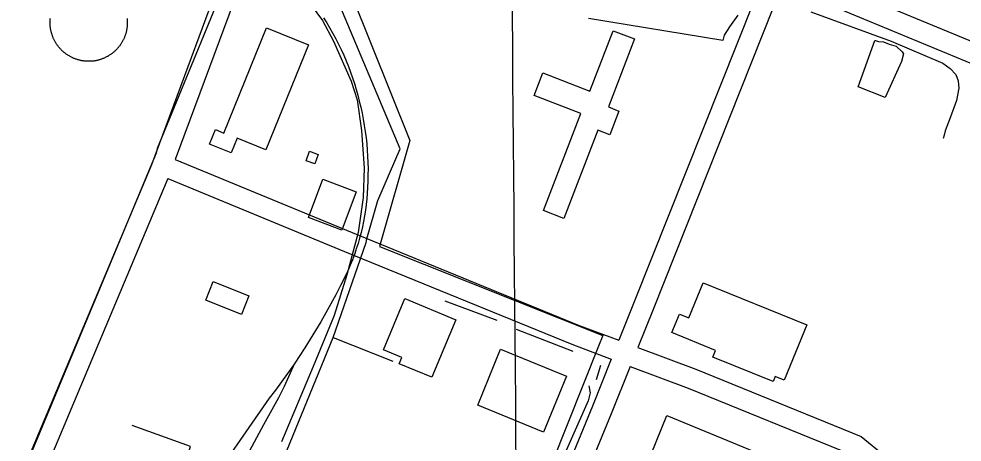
# Model space of a CAD drawing. Extents: x 3567028 to 3605064, y 510945 to 536587.
# Drawn here: x 3591586 to 3592975, y 519732 to 520355 of the extents above; entities that cross this region are included whole.
import ezdxf

# ---------------------------------------------------------------- set-up
doc = ezdxf.new("R2010")
doc.units = 0
for name, color, linetype in [('V-BLDG-OTLN', 7, 'Continuous'), ('V-DOMW-TANK', 7, 'Continuous'), ('V-GRID-MAJR', 7, 'Continuous'), ('V-RAIL-TRAK', 7, 'Continuous'), ('V-ROAD-CNTR', 7, 'Continuous'), ('V-SITE-OTLN', 7, 'Continuous'), ('V-SITE-VEGE', 7, 'Continuous'), ('V-TOPO-SHOR', 7, 'Continuous'), ('V-UTIL-LINE', 7, 'Continuous')]:
    doc.layers.add(name, color=color, linetype=linetype)

msp = doc.modelspace()

# ---------------------------------------------------------------- linework, layer by layer
at = {"layer": 'V-BLDG-OTLN'}
for points in [[(3592012.613, 520316.79000000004), (3591949.85, 520162.287), (3591907.512, 520179.48600000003), (3591898.693, 520157.777), (3591866.8340000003, 520170.716), (3591875.52, 520192.08900000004), (3591887.9450000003, 520187.041), (3591950.847, 520341.882)], [(3592492.99, 520325.57), (3592454.319, 520225.365), (3592469.921, 520219.344), (3592456.517, 520184.61), (3592438.941, 520191.393), (3592388.7630000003, 520061.367), (3592358.842, 520072.914), (3592414.005, 520215.862), (3592345.194, 520242.417), (3592357.967, 520275.52), (3592427.204, 520248.802), (3592461.5160000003, 520337.71400000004)], [(3592027.109, 520155.54000000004), (3592022.0640000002, 520141.54600000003), (3592009.074, 520146.228), (3592014.151, 520160.21)], [(3592083.076, 520100.652), (3592061.779, 520044.113), (3592012.48, 520062.68200000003), (3592033.775, 520119.221)], [(3591913.926, 519919.875), (3591861.307, 519941.17), (3591872.384, 519968.544), (3591925.006, 519947.249)], [(3592594.196, 519966.651), (3592746.454, 519904.447), (3592713.193, 519823.02900000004), (3592700, 519828.42), (3592696.9990000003, 519821.082), (3592608.413, 519857.272), (3592612.382, 519866.985), (3592547.9930000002, 519893.29000000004), (3592559.134, 519920.561), (3592573.042, 519914.88)], [(3592229.6950000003, 519911.919), (3592194.3910000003, 519827.391), (3592146.3680000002, 519847.44800000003), (3592150.241, 519856.72500000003), (3592123.012, 519868.098), (3592154.664, 519943.255)], [(3592392.5870000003, 519828.99700000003), (3592358.963, 519746.708), (3592261.869, 519786.38), (3592295.491, 519868.67100000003)], [(3592647.806, 519639.57800000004), (3592509.894, 519696.215), (3592540.616, 519771.026), (3592677.214, 519714.93), (3592658.075, 519668.331), (3592666.0270000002, 519665.065), (3592659.1950000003, 519648.429), (3592652.56, 519651.155)]]:
    msp.add_lwpolyline(points, close=True, dxfattribs=at)
at = {"layer": 'V-DOMW-TANK'}
for points in [[(3591636.088, 520328.637), (3591635.736, 520329.565), (3591635.396, 520330.49700000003), (3591635.074, 520331.435), (3591634.769, 520332.379), (3591634.48, 520333.327), (3591634.2060000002, 520334.282), (3591633.95, 520335.24), (3591633.7120000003, 520336.20300000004), (3591633.489, 520337.169), (3591633.284, 520338.13800000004), (3591633.096, 520339.113), (3591632.924, 520340.092), (3591632.77, 520341.069), (3591632.633, 520342.052), (3591632.512, 520343.03500000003), (3591632.41, 520344.022), (3591632.324, 520345.009), (3591632.256, 520346), (3591632.205, 520346.99), (3591632.17, 520347.981), (3591632.1520000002, 520348.972), (3591632.1520000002, 520349.965), (3591632.1720000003, 520350.957), (3591632.2090000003, 520351.94800000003), (3591632.2600000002, 520352.93700000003), (3591632.33, 520353.928), (3591632.418, 520354.91500000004), (3591632.523, 520355.9)], [(3591745.4390000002, 520355.81), (3591745.541, 520354.825), (3591745.627, 520353.836), (3591745.6950000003, 520352.847), (3591745.7460000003, 520351.858), (3591745.781, 520350.86600000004)], [(3591745.781, 520350.86600000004), (3591745.7970000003, 520349.873), (3591745.795, 520348.882), (3591745.779, 520347.891), (3591745.742, 520346.89900000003), (3591745.691, 520345.91000000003), (3591745.6210000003, 520344.919), (3591745.5330000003, 520343.93200000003), (3591745.429, 520342.947), (3591745.306, 520341.962), (3591745.169, 520340.979), (3591745.011, 520340), (3591744.839, 520339.023), (3591744.649, 520338.05), (3591744.4420000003, 520337.081), (3591744.22, 520336.115), (3591743.977, 520335.152), (3591743.721, 520334.194), (3591743.446, 520333.24100000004), (3591743.156, 520332.293), (3591742.848, 520331.351), (3591742.525, 520330.413), (3591742.185, 520329.481), (3591741.828, 520328.555), (3591741.4560000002, 520327.636), (3591741.069, 520326.72500000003), (3591740.663, 520325.81700000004), (3591740.2430000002, 520324.92), (3591739.809, 520324.02900000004), (3591739.356, 520323.145), (3591738.892, 520322.27), (3591738.41, 520321.40400000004), (3591737.913, 520320.544), (3591737.403, 520319.69200000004), (3591736.876, 520318.854), (3591736.336, 520318.025), (3591735.781, 520317.201), (3591735.2090000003, 520316.38800000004), (3591734.626, 520315.588), (3591734.0300000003, 520314.795), (3591733.417, 520314.015), (3591732.793, 520313.245), (3591732.156, 520312.485), (3591731.504, 520311.737), (3591730.839, 520311), (3591730.163, 520310.275), (3591729.473, 520309.56200000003), (3591728.77, 520308.862), (3591728.058, 520308.174), (3591727.3310000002, 520307.498), (3591726.593, 520306.83400000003), (3591725.846, 520306.183), (3591725.0840000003, 520305.548), (3591724.3140000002, 520304.92600000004), (3591723.532, 520304.315), (3591722.739, 520303.719), (3591721.936, 520303.136), (3591721.123, 520302.568), (3591720.3000000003, 520302.01300000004), (3591719.466, 520301.47500000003), (3591718.627, 520300.95)], [(3591718.627, 520300.95), (3591717.7770000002, 520300.441), (3591716.917, 520299.945), (3591716.0500000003, 520299.46400000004), (3591715.1720000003, 520298.999), (3591714.289, 520298.552), (3591713.398, 520298.11600000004), (3591712.4990000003, 520297.69800000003), (3591711.592, 520297.295), (3591710.6780000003, 520296.908), (3591709.759, 520296.537), (3591708.833, 520296.183), (3591707.901, 520295.84500000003), (3591706.963, 520295.521), (3591706.017, 520295.216), (3591705.071, 520294.927), (3591704.117, 520294.655), (3591703.16, 520294.39900000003), (3591702.198, 520294.159), (3591701.231, 520293.938), (3591700.2600000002, 520293.731), (3591699.285, 520293.543), (3591698.31, 520293.373), (3591697.329, 520293.217), (3591696.348, 520293.08), (3591695.363, 520292.961), (3591694.376, 520292.857), (3591693.389, 520292.771), (3591692.4, 520292.70300000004), (3591691.409, 520292.652), (3591690.417, 520292.619), (3591689.426, 520292.603), (3591688.435, 520292.603), (3591687.444, 520292.621), (3591686.453, 520292.656), (3591685.461, 520292.70900000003), (3591684.472, 520292.77900000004), (3591683.485, 520292.867), (3591682.498, 520292.971), (3591681.515, 520293.094), (3591680.532, 520293.232), (3591679.5530000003, 520293.387), (3591678.576, 520293.559), (3591677.603, 520293.748), (3591676.632, 520293.957), (3591675.666, 520294.18), (3591674.705, 520294.42100000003), (3591673.747, 520294.68), (3591672.794, 520294.954), (3591671.846, 520295.243), (3591670.9020000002, 520295.55), (3591669.964, 520295.874), (3591669.034, 520296.213), (3591668.109, 520296.57), (3591667.1890000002, 520296.943), (3591666.276, 520297.332), (3591665.37, 520297.735), (3591664.471, 520298.155), (3591663.58, 520298.591), (3591662.698, 520299.042), (3591661.821, 520299.507), (3591660.955, 520299.99), (3591660.097, 520300.48600000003), (3591659.247, 520300.998), (3591658.407, 520301.52400000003), (3591657.576, 520302.065), (3591656.752, 520302.62), (3591655.941, 520303.189), (3591655.139, 520303.773), (3591654.348, 520304.371), (3591653.568, 520304.981), (3591652.796, 520305.606), (3591652.038, 520306.243), (3591651.29, 520306.896), (3591650.551, 520307.559), (3591649.828, 520308.237), (3591649.115, 520308.925), (3591648.415, 520309.628), (3591647.727, 520310.341), (3591647.051, 520311.068), (3591646.3880000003, 520311.805), (3591645.738, 520312.554), (3591645.1010000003, 520313.314), (3591644.477, 520314.088), (3591643.866, 520314.867), (3591643.27, 520315.659), (3591642.6890000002, 520316.462), (3591642.119, 520317.275), (3591641.5670000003, 520318.098), (3591641.028, 520318.93), (3591640.502, 520319.772), (3591639.992, 520320.62200000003), (3591639.4960000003, 520321.484), (3591639.017, 520322.35000000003), (3591638.552, 520323.22500000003), (3591638.103, 520324.109), (3591637.671, 520325.00200000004), (3591637.2490000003, 520325.89900000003), (3591636.848, 520326.806), (3591636.461, 520327.72000000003), (3591636.088, 520328.637)]]:
    msp.add_lwpolyline(points, dxfattribs=at)
at = {"layer": 'V-GRID-MAJR'}
msp.add_spline([(3592345.91, 516527.14400000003), (3592293.9250000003, 522584.81), (3592241.914, 528645.559), (3592189.9020000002, 534706.322), (3592189.876, 534709.392)], degree=3, dxfattribs=at)
at = {"layer": 'V-RAIL-TRAK'}
for points in [[(3592034.654, 520356.656), (3592039.44, 520349.09500000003), (3592044.054, 520341.427), (3592048.494, 520333.657), (3592052.7600000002, 520325.791), (3592056.848, 520317.83), (3592060.755, 520309.77900000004), (3592064.481, 520301.643), (3592068.024, 520293.424), (3592071.38, 520285.13), (3592074.551, 520276.762), (3592077.5300000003, 520268.324), (3592080.322, 520259.821), (3592082.921, 520251.25800000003), (3592085.327, 520242.63800000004), (3592087.539, 520233.967), (3592089.556, 520225.248), (3592091.535, 520216.303), (3592093.316, 520207.316), (3592094.897, 520198.29000000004), (3592096.278, 520189.234), (3592097.457, 520180.147), (3592098.434, 520171.038), (3592099.211, 520161.91000000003), (3592099.782, 520152.765), (3592100.153, 520143.61100000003), (3592100.319, 520134.45), (3592100.284, 520125.289), (3592100.042, 520116.131), (3592099.602, 520106.98000000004), (3592099.147, 520098.588), (3592098.4790000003, 520090.211), (3592097.603, 520081.851), (3592096.5130000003, 520073.518), (3592095.215, 520065.215), (3592093.7060000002, 520056.94800000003), (3592091.989, 520048.721), (3592090.0640000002, 520040.539), (3592087.934, 520032.411), (3592085.6, 520024.335), (3592083.06, 520016.324), (3592082.415, 520014.452)], [(3592082.415, 520014.452), (3592080.322, 520008.379), (3592077.381, 520000.505), (3592074.2430000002, 519992.708), (3592070.907, 519984.993), (3592067.381, 519977.364), (3592063.661, 519969.82800000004), (3592059.752, 519962.387), (3592052.827, 519948.94800000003), (3592045.7090000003, 519935.612), (3592038.3910000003, 519922.382), (3592030.883, 519909.26), (3592023.183, 519896.249), (3592015.292, 519883.35500000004), (3592007.2120000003, 519870.57800000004), (3591998.947, 519857.919), (3591992.528, 519848.398), (3591990.495, 519845.38300000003), (3591981.86, 519832.972), (3591973.046, 519820.69), (3591964.051, 519808.54000000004), (3591954.878, 519796.522), (3591856.179, 519654.19200000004)], [(3591705.2490000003, 519231.636), (3591798.378, 519465.889), (3591815.769, 519509.601), (3591827.5500000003, 519535.379), (3591852.228, 519582.451), (3591916.169, 519700.69200000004), (3591947.018, 519757.85000000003), (3591968.89, 519797.636), (3591977.3030000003, 519814.44800000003), (3591992.528, 519848.398)]]:
    msp.add_lwpolyline(points, dxfattribs=at)
at = {"layer": 'V-ROAD-CNTR'}
for points in [[(3593054.0092987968, 521339.34007169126), (3592716.7205280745, 520504.6889644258), (3592669.50262251, 520383.7562062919), (3592492.459976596, 519938.6010966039), (3592469.699022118, 519881.9612098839)], [(3591787.9623855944, 520538.0938976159), (3591867.092227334, 520501.5369707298), (3591905.7761499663, 520482.19400941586), (3591934.4740925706, 520464.2690452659), (3591965.0040315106, 520437.703098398), (3591994.509972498, 520405.82216215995), (3592033.1738951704, 520352.91326797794), (3592049.73886204, 520322.42232896), (3592075.56881038, 520263.3754470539), (3592084.380792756, 520235.970501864), (3592090.696780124, 520191.0025918), (3592094.4637725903, 520135.5387027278), (3592093.08877534, 520092.31778917), (3592086.06878938, 520040.7758922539), (3592068.897823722, 519978.41201698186), (3592050.474860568, 519918.30213720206), (3592019.54392243, 519843.11428757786), (3591973.0570154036, 519732.40550899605)], [(3591909.7601419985, 520486.33400113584), (3591781.423398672, 520139.979693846), (3591605.377750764, 519721.04353171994), (3591453.356054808, 519338.888296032), (3591407.541146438, 519235.571502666)], [(3591937.890085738, 520475.91002198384), (3591816.4993285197, 520148.2996772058)], [(3592721.0395194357, 520433.26610727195), (3593078.187805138, 520285.2884032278), (3593296.900367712, 520190.9545918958), (3593329.7833019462, 520166.8876400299), (3593347.920265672, 520150.9616718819), (3593370.457220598, 520124.220725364), (3593388.499184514, 520098.71577637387), (3593403.254155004, 520068.1508375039), (3593408.229145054, 520044.7998842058), (3593409.238143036, 520021.29193122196), (3593410.224141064, 519981.49001082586), (3593401.2231590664, 519934.89810400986), (3593304.995351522, 519651.94366992), (3593165.714630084, 519235.3875030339), (3593032.529896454, 518836.44330092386), (3592951.19705912, 518609.66475448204), (3592808.178345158, 518239.23749533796), (3592716.3105288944, 518013.97994585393), (3592582.7357960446, 517662.4226489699), (3592458.206045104, 517365.1802434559), (3592335.3962907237, 517029.65891450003), (3592195.4795705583, 516654.5966646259), (3592147.8206658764, 516523.51592678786)], [(3592710.126541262, 520405.31516317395), (3592697.4145666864, 520372.756228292), (3592520.3159208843, 519927.465118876), (3592497.7769659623, 519871.37623105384)], [(3592710.125541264, 520405.31516317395), (3593066.505828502, 520257.6564584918), (3593281.912397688, 520164.74864430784), (3593310.9893395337, 520143.46568687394), (3593326.4323086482, 520129.90571399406), (3593346.6992681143, 520105.8587620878), (3593362.5672363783, 520083.4278069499), (3593374.66621218, 520058.36485707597), (3593378.365204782, 520041.003891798), (3593379.254203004, 520020.27793324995), (3593380.1522012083, 519983.99200582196), (3593372.1572171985, 519942.6080885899), (3593276.5674083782, 519661.529650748), (3593137.260686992, 519244.8934840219), (3593004.179953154, 518846.257281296), (3592923.0811153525, 518620.132733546), (3592780.2924009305, 518250.305473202), (3592688.3945847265, 518024.9739238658), (3592554.8718517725, 517673.5486267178), (3592516.4879285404, 517581.931809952)], [(3591816.498328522, 520148.2996772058), (3592076.9208076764, 520040.39289301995), (3592411.46813858, 519903.91116598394), (3592469.69802212, 519881.96020988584)], [(3591805.69435013, 520120.30273319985), (3591633.145695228, 519709.6875544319), (3591481.015999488, 519327.25831929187), (3591435.2870909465, 519224.13652553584)], [(3591805.69435013, 520120.30273319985), (3592065.512830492, 520012.6469485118), (3592400.510160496, 519875.981221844), (3592458.510044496, 519854.11726557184)], [(3592497.7759659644, 519871.37623105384), (3592582.9607955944, 519839.26529527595), (3592826.4853085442, 519740.220493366), (3592861.380238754, 519711.73455033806), (3592898.9701635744, 519676.742620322), (3592905.5392620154, 519633.9689574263)], [(3592458.5110444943, 519854.1182655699), (3592430.767099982, 519785.0784036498), (3592255.446450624, 519358.4112569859), (3592123.286714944, 519031.7229103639), (3592093.720774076, 518953.8600660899)], [(3592486.588988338, 519843.53328673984), (3592458.561044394, 519773.7844262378), (3592413.992133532, 519665.3216431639)], [(3592486.5879883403, 519843.53328673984), (3592572.016817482, 519811.3293511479), (3592811.0073395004, 519714.13054554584), (3592841.65227821, 519689.11259558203), (3592870.9002197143, 519661.88665003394), (3592875.4755581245, 519632.0918312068)]]:
    msp.add_lwpolyline(points, dxfattribs=at)
at = {"layer": 'V-SITE-OTLN'}
msp.add_lwpolyline([(3592048.1010000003, 520460.359), (3592162.144, 520176.164), (3592117.485, 520020.196), (3592446.107, 519889.085), (3592439.738, 519873.099), (3592348.469, 519644.009), (3592136.468, 519131.588), (3592060.4790000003, 518944.943), (3591960.725, 518699.924), (3591861.897, 518453.892), (3591740.346, 518151.294), (3591618.654, 517868.5)], dxfattribs=at)
at = {"layer": 'V-SITE-VEGE'}
msp.add_lwpolyline([(3592645.2260000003, 520360.498), (3592632.786, 520343.342), (3592625.0840000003, 520330.917), (3592622.7120000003, 520323.22500000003), (3592425.078, 520355.874)], dxfattribs=at)
msp.add_lwpolyline([(3592862.091, 520239.166), (3592822.253, 520254.86), (3592847.034, 520323.091), (3592847.626, 520323.091), (3592852.358, 520321.908), (3592859.461, 520321.31200000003), (3592867.745, 520317.756), (3592878.399, 520314.789), (3592887.273, 520306.499), (3592889.044, 520303.537), (3592886.077, 520292.294)], close=True, dxfattribs=at)
at = {"layer": 'V-TOPO-SHOR'}
for p, q in [((3592213.573, 519939.851), (3592290.191, 519911.511)), ((3592318.48, 519898.527), (3592402.167, 519866.056)), ((3592442.83, 519844.81), (3592436.3340000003, 519823.59))]:
    msp.add_line(p, q, dxfattribs=at)
for points in [[(3592752.357, 520365.647), (3592870.704, 520322.371), (3592947.038, 520289.773), (3592957.687, 520282.072), (3592965.969, 520273.19), (3592969.514, 520263.718), (3592970.6920000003, 520253.06200000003), (3592967.13, 520234.716), (3592957.644, 520209.272), (3592950.531, 520190.336), (3592948.752, 520183.827), (3592947.566, 520179.092)], [(3592425.717, 519814.755), (3592427.48, 519804.732), (3592424.5270000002, 519792.944), (3592390.291, 519715.151), (3592337.7490000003, 519585.492), (3592289.933, 519468.80100000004), (3592233.852, 519333.838), (3592223.815, 519306.137)]]:
    msp.add_lwpolyline(points, dxfattribs=at)
at = {"layer": 'V-UTIL-LINE'}
for points in [[(3592048.8910000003, 519886.071), (3592097.677, 520025.982), (3592098.367, 520031.469), (3592114.861, 520087.70900000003), (3592147.832, 520163.833), (3592032.7490000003, 520436.917), (3592030.011, 520447.208), (3591983.4250000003, 520550.81700000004), (3592048.686, 520716.099), (3592198.446, 521088.495), (3592337.899, 521434.832), (3592438.6750000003, 521684.55100000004), (3592453.31, 521720.815), (3593097.285, 521457.712)], [(3591890.018, 520408.278), (3591789.725, 520164.13), (3591788.349, 520157.271), (3591586.3910000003, 519673.777), (3591587.757, 519665.544), (3591630.278, 519644.941), (3591644.7, 519674.428)], [(3591976.761, 519709.818), (3592048.8910000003, 519886.071), (3592136.6750000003, 519851.036)], [(3591727.593, 519433.514), (3591814.846, 519664.637), (3591820.336, 519672.18), (3591838.889, 519725.673), (3591753.16, 519756.592)]]:
    msp.add_lwpolyline(points, dxfattribs=at)

doc.saveas('drawing.dxf')
